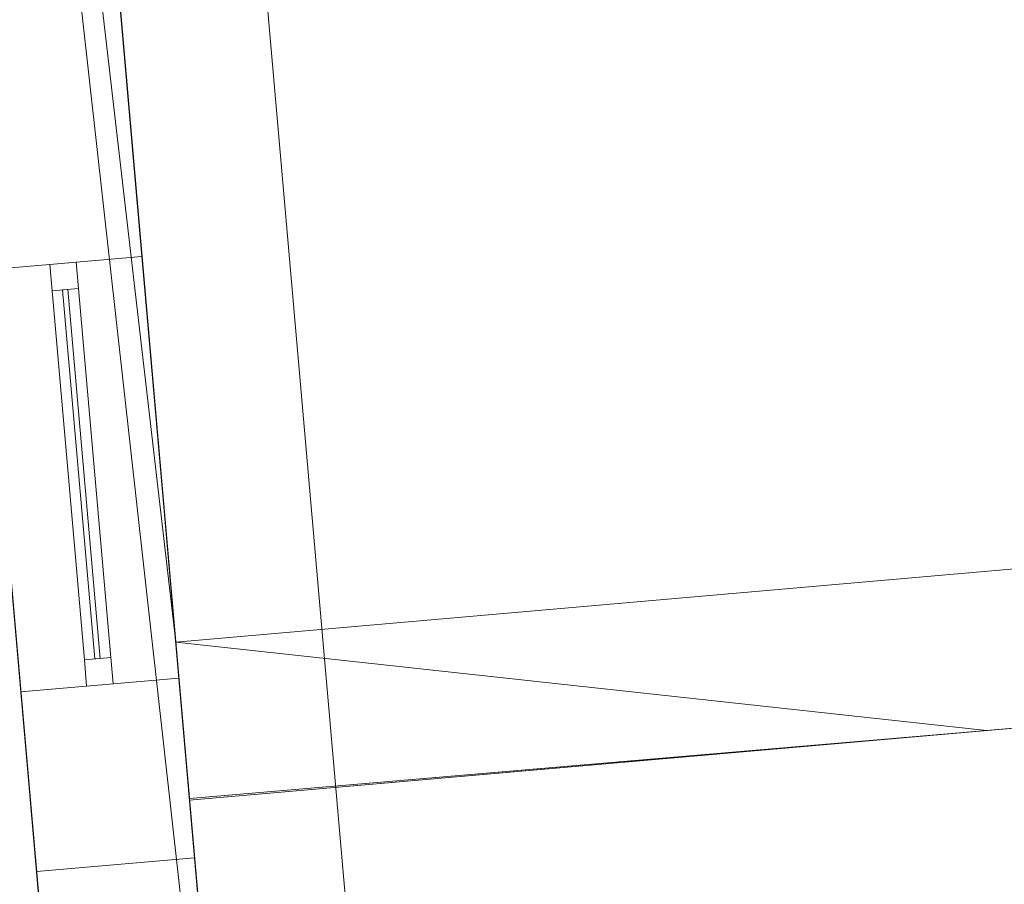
# Model space of a CAD drawing. Header units: millimetres. Extents: x -430348 to -225823, y -86243 to 5084.
# Tile 289 of 656: x -420274 to -418413, y -27237 to -25603. Entities that reach past the tile are written whole.
import ezdxf

# ---------------------------------------------------------------- set-up
doc = ezdxf.new("R2010")
doc.units = ezdxf.units.MM
for name, color, linetype, lineweight in [('A-GLAZ-CURT', 52, 'Continuous', 9), ('A-GLAZ-CWMG', 51, 'Continuous', 9), ('A-ROOF', 132, 'Continuous', 9), ('A-WALL', 113, 'Continuous', 9)]:
    doc.layers.add(name, color=color, linetype=linetype, lineweight=lineweight)

# ---------------------------------------------------------------- blocks, each defined once
blk = doc.blocks.new('System Panel - Glazed-389925-_3D_ Copy 1')
at = {"layer": 'A-GLAZ-CURT', "transparency": 33554471}
mesh = blk.add_polyface(dxfattribs=at)
corners = [(-350, 5), (-350, 5, 1000), (350, 5, 1000), (350, 5)]
mesh.append_faces([[corners[k] for k in face] for face in [(2, 3, 0, 1)]])
mesh = blk.add_polyface(dxfattribs=at)
corners = [(350, -5), (-350, -5), (-350, 5), (350, 5)]
mesh.append_faces([[corners[k] for k in face] for face in [(0, 1, 2, 3)]])
mesh = blk.add_polyface(dxfattribs=at)
corners = [(-350, -5, 1000), (350, -5, 1000), (350, 5, 1000), (-350, 5, 1000)]
mesh.append_faces([[corners[k] for k in face] for face in [(3, 0, 1, 2)]])
mesh = blk.add_polyface(dxfattribs=at)
corners = [(-350, -5), (-350, -5, 1000), (-350, 5, 1000), (-350, 5)]
mesh.append_faces([[corners[k] for k in face] for face in [(0, 1, 2, 3)]])
mesh = blk.add_polyface(dxfattribs=at)
corners = [(350, -5, 1000), (350, -5), (350, 5), (350, 5, 1000)]
mesh.append_faces([[corners[k] for k in face] for face in [(0, 1, 2, 3)]])
mesh = blk.add_polyface(dxfattribs=at)
corners = [(-350, -5), (350, -5), (350, -5, 1000), (-350, -5, 1000)]
mesh.append_faces([[corners[k] for k in face] for face in [(2, 3, 0, 1)]])
blk = doc.blocks.new('Rectangular Mullion - 50mm x 50mm-389654-_3D_ Copy 1')
at = {"layer": 'A-GLAZ-CWMG'}
mesh = blk.add_polyface(dxfattribs=at)
corners = [(0, 25), (-50, 25), (-50, -25), (0, -25)]
mesh.append_faces([[corners[k] for k in face] for face in [(2, 3, 0, 1)]])
mesh = blk.add_polyface(dxfattribs=at)
corners = [(0, 25, -1100), (0, -25, -1100), (-50, -25, -1100), (-50, 25, -1100)]
mesh.append_faces([[corners[k] for k in face] for face in [(0, 1, 2, 3)]])
mesh = blk.add_polyface(dxfattribs=at)
corners = [(-50, 25), (0, 25), (0, 25, -1100), (-50, 25, -1100)]
mesh.append_faces([[corners[k] for k in face] for face in [(3, 0, 1, 2)]])
mesh = blk.add_polyface(dxfattribs=at)
corners = [(-50, -25), (-50, 25), (-50, 25, -1100), (-50, -25, -1100)]
mesh.append_faces([[corners[k] for k in face] for face in [(0, 1, 2, 3)]])
mesh = blk.add_polyface(dxfattribs=at)
corners = [(0, 25), (0, -25), (0, -25, -1100), (0, 25, -1100)]
mesh.append_faces([[corners[k] for k in face] for face in [(0, 1, 2, 3)]])
mesh = blk.add_polyface(dxfattribs=at)
corners = [(0, -25), (-50, -25), (-50, -25, -1100), (0, -25, -1100)]
mesh.append_faces([[corners[k] for k in face] for face in [(3, 0, 1, 2)]])
blk = doc.blocks.new('Rectangular Mullion - 50mm x 50mm-279927-_3D_ Copy 1')
at = {"layer": 'A-GLAZ-CWMG'}
mesh = blk.add_polyface(dxfattribs=at)
corners = [(0, 25), (-50, 25), (-50, -25), (0, -25)]
mesh.append_faces([[corners[k] for k in face] for face in [(3, 0, 1, 2)]])
mesh = blk.add_polyface(dxfattribs=at)
corners = [(0, 25, -700), (0, -25, -700), (-50, -25, -700), (-50, 25, -700)]
mesh.append_faces([[corners[k] for k in face] for face in [(3, 0, 1, 2)]])
mesh = blk.add_polyface(dxfattribs=at)
corners = [(-50, 25), (0, 25), (0, 25, -700), (-50, 25, -700)]
mesh.append_faces([[corners[k] for k in face] for face in [(0, 1, 2, 3)]])
mesh = blk.add_polyface(dxfattribs=at)
corners = [(-50, -25), (-50, 25), (-50, 25, -700), (-50, -25, -700)]
mesh.append_faces([[corners[k] for k in face] for face in [(0, 1, 2, 3)]])
mesh = blk.add_polyface(dxfattribs=at)
corners = [(0, 25), (0, -25), (0, -25, -700), (0, 25, -700)]
mesh.append_faces([[corners[k] for k in face] for face in [(0, 1, 2, 3)]])
mesh = blk.add_polyface(dxfattribs=at)
corners = [(0, -25), (-50, -25), (-50, -25, -700), (0, -25, -700)]
mesh.append_faces([[corners[k] for k in face] for face in [(0, 1, 2, 3)]])
blk = doc.blocks.new('Rectangular Mullion - 50mm x 50mm-389655-_3D_ Copy 1')
at = {"layer": 'A-GLAZ-CWMG'}
mesh = blk.add_polyface(dxfattribs=at)
corners = [(0, 25), (-50, 25), (-50, -25), (0, -25)]
mesh.append_faces([[corners[k] for k in face] for face in [(2, 3, 0, 1)]])
mesh = blk.add_polyface(dxfattribs=at)
corners = [(0, 25, -1100), (0, -25, -1100), (-50, -25, -1100), (-50, 25, -1100)]
mesh.append_faces([[corners[k] for k in face] for face in [(0, 1, 2, 3)]])
mesh = blk.add_polyface(dxfattribs=at)
corners = [(-50, 25), (0, 25), (0, 25, -1100), (-50, 25, -1100)]
mesh.append_faces([[corners[k] for k in face] for face in [(3, 0, 1, 2)]])
mesh = blk.add_polyface(dxfattribs=at)
corners = [(-50, -25), (-50, 25), (-50, 25, -1100), (-50, -25, -1100)]
mesh.append_faces([[corners[k] for k in face] for face in [(0, 1, 2, 3)]])
mesh = blk.add_polyface(dxfattribs=at)
corners = [(0, 25), (0, -25), (0, -25, -1100), (0, 25, -1100)]
mesh.append_faces([[corners[k] for k in face] for face in [(0, 1, 2, 3)]])
mesh = blk.add_polyface(dxfattribs=at)
corners = [(0, -25), (-50, -25), (-50, -25, -1100), (0, -25, -1100)]
mesh.append_faces([[corners[k] for k in face] for face in [(3, 0, 1, 2)]])
blk = doc.blocks.new('Rectangular Mullion - 50mm x 50mm-279928-_3D_ Copy 1')
at = {"layer": 'A-GLAZ-CWMG'}
mesh = blk.add_polyface(dxfattribs=at)
corners = [(0, 25), (-50, 25), (-50, -25), (0, -25)]
mesh.append_faces([[corners[k] for k in face] for face in [(3, 0, 1, 2)]])
mesh = blk.add_polyface(dxfattribs=at)
corners = [(0, 25, -700), (0, -25, -700), (-50, -25, -700), (-50, 25, -700)]
mesh.append_faces([[corners[k] for k in face] for face in [(3, 0, 1, 2)]])
mesh = blk.add_polyface(dxfattribs=at)
corners = [(-50, 25), (0, 25), (0, 25, -700), (-50, 25, -700)]
mesh.append_faces([[corners[k] for k in face] for face in [(0, 1, 2, 3)]])
mesh = blk.add_polyface(dxfattribs=at)
corners = [(-50, -25), (-50, 25), (-50, 25, -700), (-50, -25, -700)]
mesh.append_faces([[corners[k] for k in face] for face in [(0, 1, 2, 3)]])
mesh = blk.add_polyface(dxfattribs=at)
corners = [(0, 25), (0, -25), (0, -25, -700), (0, 25, -700)]
mesh.append_faces([[corners[k] for k in face] for face in [(0, 1, 2, 3)]])
mesh = blk.add_polyface(dxfattribs=at)
corners = [(0, -25), (-50, -25), (-50, -25, -700), (0, -25, -700)]
mesh.append_faces([[corners[k] for k in face] for face in [(0, 1, 2, 3)]])

msp = doc.modelspace()

# ---------------------------------------------------------------- block references
at = {"layer": 'A-GLAZ-CURT', "transparency": 33554471, "rotation": 94.99999999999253}
msp.add_blockref('System Panel - Glazed-389925-_3D_ Copy 1', (-420157.1, -26461.6, 62347.9), dxfattribs=at)
at = {"layer": 'A-GLAZ-CWMG', "extrusion": (0, 0, -1), "rotation": 85.00000000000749}
msp.add_blockref('Rectangular Mullion - 50mm x 50mm-389655-_3D_ Copy 1', (420192, -26063.1, -62297.9), dxfattribs=at)
at = {"layer": 'A-GLAZ-CWMG', "extrusion": (-0.087156, 0.996195, 0), "rotation": 90}
msp.add_blockref('Rectangular Mullion - 50mm x 50mm-279927-_3D_ Copy 1', (420864.6, 63397.9, 10608.2), dxfattribs=at)
at = {"layer": 'A-GLAZ-CWMG', "extrusion": (0.087156, -0.996195, 0), "rotation": 270}
msp.add_blockref('Rectangular Mullion - 50mm x 50mm-279928-_3D_ Copy 1', (-420864.6, 62297.9, -9908.2), dxfattribs=at)
at = {"layer": 'A-GLAZ-CWMG', "rotation": 274.9999999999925}
msp.add_blockref('Rectangular Mullion - 50mm x 50mm-389654-_3D_ Copy 1', (-420122.3, -26860.1, 63397.9), dxfattribs=at)

# ---------------------------------------------------------------- meshes
at = {"layer": 'A-ROOF'}
mesh = msp.add_polyface(dxfattribs=at)
corners = [(-419952.9, -27074.8, 61843.5), (-420436, -21553.5, 61847.3), (-417406.8, -21314.6, 60860), (-416937.1, -26817.3, 60860)]
mesh.append_faces([[corners[k] for k in face] for face in [(2, 3, 0, 1)]])
mesh = msp.add_polyface(dxfattribs=at)
corners = [(-420436, -21553.5, 61952.4), (-419952.9, -27074.8, 61948.6), (-416937.1, -26817.3, 60965.1), (-417406.8, -21314.6, 60965.1)]
mesh.append_faces([[corners[k] for k in face] for face in [(1, 2, 3, 0)]])
mesh = msp.add_polyface(dxfattribs=at)
corners = [(-422208.1, -39960.5, 65933.7), (-423727.2, -21697.4, 65878.8), (-420169.5, -21416.8, 63380), (-418575, -39642.7, 63380), (-419150.1, -39693, 63784.3), (-421631.5, -39910.1, 65528.3), (-422097.2, -39950.8, 65855.7), (-422184, -39958.4, 65916.8)]
mesh.append_faces([[corners[k] for k in face] for face in [(4, 5, 2, 3)]], dxfattribs={"vtx1": -1})
mesh.append_faces([[corners[k] for k in face] for face in [(5, 6, 1, 2)]], dxfattribs={"vtx1": -1, "vtx3": -1})
mesh.append_faces([[corners[k] for k in face] for face in [(7, 0, 1, 6)]], dxfattribs={"vtx2": -1})
mesh = msp.add_polyface(dxfattribs=at)
corners = [(-423727.2, -21697.4, 66000.8), (-422208.1, -39960.5, 66055.7), (-422157.3, -39956.1, 66020), (-422097.2, -39950.8, 65977.8), (-419147.2, -39692.7, 63904.3), (-418575, -39642.7, 63502.1), (-420169.5, -21416.8, 63502.1), (-422983.4, -26109.2, 65751.2), (-423056.7, -25212.2, 65747.6), (-422158.4, -25141.4, 65116.7), (-422085.1, -26038.4, 65120.3), (-423086.6, -24008.5, 65695), (-423151.6, -23213.2, 65691.8), (-422321.3, -23147.7, 65108.7), (-422256.3, -23943, 65111.9)]
mesh.append_faces([[corners[k] for k in face] for face in [(14, 9, 6, 13)]], dxfattribs={"vtx0": -1, "vtx1": -1, "vtx2": -1})
mesh.append_faces([[corners[k] for k in face] for face in [(0, 8, 11, 12)]], dxfattribs={"vtx0": -1, "vtx1": -1, "vtx3": -1})
mesh.append_faces([[corners[k] for k in face] for face in [(9, 14, 11, 8), (13, 6, 0, 12)]], dxfattribs={"vtx0": -1, "vtx2": -1})
mesh.append_faces([[corners[k] for k in face] for face in [(10, 4, 5, 6), (7, 1, 2, 3)]], dxfattribs={"vtx0": -1, "vtx3": -1})
mesh.append_faces([[corners[k] for k in face] for face in [(9, 10, 6)]], dxfattribs={"vtx1": -1, "vtx2": -1})
mesh.append_faces([[corners[k] for k in face] for face in [(3, 4, 10, 7), (0, 1, 7, 8)]], dxfattribs={"vtx1": -1, "vtx3": -1})
mesh = msp.add_polyface(dxfattribs=at)
corners = [(-420169.5, -21416.8, 63502.1), (-418575, -39642.7, 63502.1), (-418575, -39642.7, 63500), (-418575, -39642.7, 63380), (-420169.5, -21416.8, 63380)]
mesh.append_faces([[corners[k] for k in face] for face in [(2, 0, 1)]], dxfattribs={"vtx0": -1})
mesh.append_faces([[corners[k] for k in face] for face in [(4, 0, 2, 3)]], dxfattribs={"vtx1": -1})
mesh = msp.add_polyface(dxfattribs=at)
corners = [(-419952.9, -27074.8, 61948.6), (-420436, -21553.5, 61952.4), (-420436, -21553.5, 61847.3), (-419952.9, -27074.8, 61843.5)]
mesh.append_faces([[corners[k] for k in face] for face in [(0, 1, 2, 3)]])
mesh = msp.add_polyface(dxfattribs=at)
corners = [(-416937.1, -26817.3, 60965.1), (-419952.9, -27074.8, 61948.6), (-419952.9, -27074.8, 61843.5), (-416937.1, -26817.3, 60860)]
mesh.append_faces([[corners[k] for k in face] for face in [(0, 1, 2, 3)]])
at = {"layer": 'A-WALL'}
mesh = msp.add_polyface(dxfattribs=at)
corners = [(-420929.8, -15908.6, 56190.2), (-420903.7, -16207.4, 56190.2), (-420436, -21553.5, 56190.2), (-420409.8, -21852.4, 56190.2), (-419978.8, -26779.1, 56190.2), (-419952.6, -27077.9, 56190.2), (-419819, -28605.3, 56190.2), (-419792.9, -28904.1, 56190.2), (-419505.3, -32191.6, 56190.2), (-419479.1, -32490.4, 56190.2), (-419362.3, -33825.3, 56190.2), (-419336.2, -34124.2, 56190.2), (-419217.6, -35479, 56190.2), (-419191.5, -35777.9, 56190.2), (-418872.5, -39424, 56190.2), (-418846.4, -39722.8, 56190.2), (-418625.4, -42248.2, 56190.2), (-418924.3, -42274.3, 56190.2), (-421202.5, -16233.6, 56190.2), (-421228.7, -15934.7, 56190.2)]
mesh.append_faces([[corners[k] for k in face] for face in [(7, 17, 18, 6)]], dxfattribs={"vtx0": -1, "vtx2": -1})
mesh.append_faces([[corners[k] for k in face] for face in [(17, 13, 14, 15), (17, 11, 12, 13), (18, 0, 1, 2), (18, 2, 3, 4), (17, 9, 10, 11), (17, 7, 8, 9), (18, 4, 5, 6)]], dxfattribs={"vtx0": -1, "vtx3": -1})
mesh.append_faces([[corners[k] for k in face] for face in [(19, 0, 18)]], dxfattribs={"vtx1": -1})
mesh.append_faces([[corners[k] for k in face] for face in [(15, 16, 17)]], dxfattribs={"vtx2": -1})
mesh = msp.add_polyface(dxfattribs=at)
corners = [(-418625.4, -42248.2, 56190.2), (-418846.4, -39722.8, 56190.2), (-418872.5, -39424, 56190.2), (-419191.5, -35777.9, 56190.2), (-419217.6, -35479, 56190.2), (-419336.2, -34124.2, 56190.2), (-419362.3, -33825.3, 56190.2), (-419479.1, -32490.4, 56190.2), (-419505.3, -32191.6, 56190.2), (-419792.9, -28904.1, 56190.2), (-419819, -28605.3, 56190.2), (-419952.6, -27077.9, 56190.2), (-419978.8, -26779.1, 56190.2), (-420409.8, -21852.4, 56190.2), (-420436, -21553.5, 56190.2), (-420903.7, -16207.4, 56190.2), (-420929.8, -15908.6, 56190.2), (-420929.8, -15908.6, 61100), (-420929.8, -15908.6, 63331), (-420446, -21438.6, 63331), (-420446, -21438.6, 63574.2), (-418851.3, -39666.8, 63574.2), (-418851.3, -39666.8, 63694.2), (-418625.4, -42248.2, 63694.2), (-418787.5, -40395.3, 62297.9), (-418787.5, -40395.3, 63397.9), (-418825.1, -39965.7, 63397.9), (-418825.1, -39965.7, 62297.9), (-418892.1, -39199.8, 62297.9), (-418892.1, -39199.8, 63397.9), (-418953.1, -38502.5, 63397.9), (-418953.1, -38502.5, 62297.9), (-419110, -36709.3, 62297.9), (-419110, -36709.3, 63397.9), (-419214.6, -35513.9, 63397.9), (-419214.6, -35513.9, 62297.9), (-419467.3, -32624.9, 62297.9), (-419467.3, -32624.9, 63397.9), (-419571.9, -31429.5, 63397.9), (-419571.9, -31429.5, 62297.9), (-419739.3, -29516.8, 62297.9), (-419739.3, -29516.8, 63397.9), (-419809, -28719.9, 63397.9), (-419809, -28719.9, 62297.9), (-419868.3, -28042.5, 62297.9), (-419868.3, -28042.5, 63397.9), (-419938, -27245.5, 63397.9), (-419938, -27245.5, 62297.9), (-419972.8, -26847, 62297.9), (-419972.8, -26847, 63397.9), (-420042.6, -26050.1, 63397.9), (-420042.6, -26050.1, 62297.9), (-420198.4, -24268.8, 62297.9), (-420198.4, -24268.8, 63397.9), (-420311.7, -22973.8, 63397.9), (-420311.7, -22973.8, 62297.9), (-420543.4, -20325.8, 61879.8), (-420543.4, -20325.8, 62979.8), (-420674.1, -18831.5, 62979.8), (-420674.1, -18831.5, 61879.8), (-420813.6, -17237.6, 61879.8), (-420813.6, -17237.6, 62979.8), (-420883.3, -16440.6, 62979.8), (-420883.3, -16440.6, 61879.8), (-419829.9, -28481.5, 61141.6), (-419943.2, -27186.4, 61141.6), (-419943.2, -27186.4, 58701.6), (-419829.9, -28481.5, 58701.6), (-418690.6, -41503.5, 58874.1), (-418690.6, -41503.5, 60755.6), (-418777.7, -40507.3, 60755.6), (-418777.7, -40507.3, 58874.1), (-419396.4, -33435.8, 59934.1), (-419396.4, -33435.8, 61034.1), (-419452.2, -32798.2, 61034.1), (-419452.2, -32798.2, 59934.1)]
mesh.append_faces([[corners[k] for k in face] for face in [(23, 25, 22), (28, 70, 31), (13, 66, 12), (49, 46, 48), (42, 20, 41)]], dxfattribs={"vtx0": -1, "vtx1": -1})
mesh.append_faces([[corners[k] for k in face] for face in [(64, 40, 39, 75)]], dxfattribs={"vtx0": -1, "vtx1": -1, "vtx2": -1, "vtx3": -1})
mesh.append_faces([[corners[k] for k in face] for face in [(27, 70, 28, 29), (38, 41, 20, 21), (64, 44, 43, 40), (20, 42, 45, 46), (20, 46, 49, 50), (19, 55, 56, 57)]], dxfattribs={"vtx0": -1, "vtx1": -1, "vtx3": -1})
mesh.append_faces([[corners[k] for k in face] for face in [(0, 68, 69, 23), (24, 69, 70, 27), (7, 75, 72, 6), (39, 40, 41, 38), (26, 21, 22, 25), (31, 32, 33, 30), (35, 36, 37, 34), (21, 37, 38), (44, 64, 65, 47), (63, 17, 18, 62), (58, 18, 19, 57), (13, 55, 52)]], dxfattribs={"vtx0": -1, "vtx2": -1})
mesh.append_faces([[corners[k] for k in face] for face in [(71, 2, 3, 32), (31, 70, 71, 32), (75, 7, 8, 67), (21, 29, 30, 33), (21, 33, 34, 37), (52, 65, 66, 13), (17, 63, 60, 59), (48, 46, 47, 65)]], dxfattribs={"vtx0": -1, "vtx2": -1, "vtx3": -1})
mesh.append_faces([[corners[k] for k in face] for face in [(71, 0, 1, 2), (67, 9, 10, 11)]], dxfattribs={"vtx0": -1, "vtx3": -1})
mesh.append_faces([[corners[k] for k in face] for face in [(71, 68, 0), (5, 6, 72, 4), (67, 64, 75), (8, 9, 67)]], dxfattribs={"vtx1": -1, "vtx2": -1})
mesh.append_faces([[corners[k] for k in face] for face in [(3, 4, 72, 32), (73, 74, 36, 35), (26, 27, 29, 21), (24, 25, 23, 69), (13, 14, 56, 55), (51, 48, 65, 52), (61, 62, 18, 58), (53, 54, 20, 50)]], dxfattribs={"vtx1": -1, "vtx2": -1, "vtx3": -1})
mesh.append_faces([[corners[k] for k in face] for face in [(74, 75, 39, 36), (72, 73, 35, 32), (66, 67, 11, 12), (42, 43, 44, 45), (14, 15, 59, 56), (58, 59, 60, 61), (50, 51, 52, 53), (19, 20, 54, 55)]], dxfattribs={"vtx1": -1, "vtx3": -1})
mesh.append_faces([[corners[k] for k in face] for face in [(15, 16, 17, 59)]], dxfattribs={"vtx2": -1, "vtx3": -1})
mesh = msp.add_polyface(dxfattribs=at)
corners = [(-421228.7, -15934.7, 56190.2), (-421202.5, -16233.6, 56190.2), (-418924.3, -42274.3, 56190.2), (-418924.3, -42274.3, 63904.3), (-419150.1, -39693, 63904.3), (-419150.1, -39693, 63784.3), (-419176.3, -39394.1, 63784.3), (-420745.1, -21462.2, 63784.3), (-420745.1, -21462.2, 63538.8), (-421202.5, -16233.6, 63538.8), (-421215.9, -16081.2, 63538.8), (-421228.7, -15934.7, 63439.6), (-419086.4, -40421.4, 63397.9), (-419086.4, -40421.4, 62297.9), (-419124, -39991.8, 62297.9), (-419124, -39991.8, 63397.9), (-419191, -39226, 63397.9), (-419191, -39226, 62297.9), (-419252, -38528.6, 62297.9), (-419252, -38528.6, 63397.9), (-419408.9, -36735.5, 63397.9), (-419408.9, -36735.5, 62297.9), (-419513.5, -35540.1, 62297.9), (-419513.5, -35540.1, 63397.9), (-419766.2, -32651.1, 63397.9), (-419766.2, -32651.1, 62297.9), (-419870.8, -31455.7, 62297.9), (-419870.8, -31455.7, 63397.9), (-420038.1, -29543, 63397.9), (-420038.1, -29543, 62297.9), (-420107.9, -28746, 62297.9), (-420107.9, -28746, 63397.9), (-420167.1, -28068.6, 63397.9), (-420167.1, -28068.6, 62297.9), (-420236.8, -27271.6, 62297.9), (-420236.8, -27271.6, 63397.9), (-420271.7, -26873.2, 63397.9), (-420271.7, -26873.2, 62297.9), (-420341.4, -26076.2, 62297.9), (-420341.4, -26076.2, 63397.9), (-420497.3, -24295, 63397.9), (-420497.3, -24295, 62297.9), (-420610.6, -22999.9, 62297.9), (-420610.6, -22999.9, 63397.9), (-420842.2, -20352, 62979.8), (-420842.2, -20352, 61879.8), (-420973, -18857.7, 61879.8), (-420973, -18857.7, 62979.8), (-421112.4, -17263.8, 62979.8), (-421112.4, -17263.8, 61879.8), (-421182.1, -16466.8, 61879.8), (-421182.1, -16466.8, 62979.8), (-420242, -27212.6, 61141.6), (-420128.7, -28507.6, 61141.6), (-420128.7, -28507.6, 58701.6), (-420242, -27212.6, 58701.6), (-418989.4, -41529.6, 60755.6), (-418989.4, -41529.6, 58874.1), (-419076.6, -40533.4, 58874.1), (-419076.6, -40533.4, 60755.6), (-419695.3, -33461.9, 61034.1), (-419695.3, -33461.9, 59934.1), (-419751, -32824.4, 59934.1), (-419751, -32824.4, 61034.1)]
mesh.append_faces([[corners[k] for k in face] for face in [(52, 41, 55), (17, 14, 16)]], dxfattribs={"vtx0": -1, "vtx1": -1})
mesh.append_faces([[corners[k] for k in face] for face in [(42, 45, 55, 41), (45, 42, 8, 44), (55, 45, 1), (38, 41, 52, 37), (53, 30, 33, 52), (34, 37, 52, 33), (25, 60, 22, 24), (58, 61, 2), (23, 6, 24), (15, 5, 16, 14)]], dxfattribs={"vtx0": -1, "vtx1": -1, "vtx2": -1})
mesh.append_faces([[corners[k] for k in face] for face in [(7, 36, 35, 32), (7, 32, 31, 28), (7, 40, 39, 36), (61, 58, 21, 22), (6, 28, 27, 24)]], dxfattribs={"vtx0": -1, "vtx1": -1, "vtx3": -1})
mesh.append_faces([[corners[k] for k in face] for face in [(50, 0, 1, 49), (49, 46, 47, 48), (37, 34, 35, 36), (33, 30, 31, 32), (41, 38, 39, 40), (8, 42, 43), (2, 57, 58), (6, 19, 16, 5), (12, 3, 4), (59, 13, 14)]], dxfattribs={"vtx0": -1, "vtx2": -1})
mesh.append_faces([[corners[k] for k in face] for face in [(1, 45, 46, 49), (9, 51, 48, 47), (13, 59, 56, 3), (6, 23, 20, 19)]], dxfattribs={"vtx0": -1, "vtx2": -1, "vtx3": -1})
mesh.append_faces([[corners[k] for k in face] for face in [(62, 63, 26), (60, 61, 22), (22, 23, 24), (12, 13, 3), (6, 7, 28)]], dxfattribs={"vtx1": -1, "vtx2": -1})
mesh.append_faces([[corners[k] for k in face] for face in [(53, 54, 62, 26), (61, 62, 54, 2), (29, 30, 53, 26), (58, 59, 18, 21), (17, 18, 59, 14)]], dxfattribs={"vtx1": -1, "vtx2": -1, "vtx3": -1})
mesh.append_faces([[corners[k] for k in face] for face in [(11, 0, 50, 51), (54, 55, 1, 2), (47, 44, 8, 9), (43, 40, 7, 8), (63, 60, 25, 26), (28, 29, 26, 27), (56, 57, 2, 3), (20, 21, 18, 19), (15, 12, 4, 5)]], dxfattribs={"vtx1": -1, "vtx3": -1})
mesh.append_faces([[corners[k] for k in face] for face in [(9, 10, 11, 51)]], dxfattribs={"vtx2": -1, "vtx3": -1})
mesh = msp.add_polyface(dxfattribs=at)
corners = [(-418851.3, -39666.8, 63574.2), (-420446, -21438.6, 63574.2), (-420745.1, -21462.2, 63784.3), (-419176.3, -39394.1, 63784.3), (-419150.1, -39693, 63784.3)]
mesh.append_faces([[corners[k] for k in face] for face in [(4, 0, 3)]], dxfattribs={"vtx1": -1})
mesh.append_faces([[corners[k] for k in face] for face in [(1, 2, 3, 0)]], dxfattribs={"vtx2": -1})
mesh = msp.add_polyface(dxfattribs=at)
corners = [(-419972.8, -26847, 63397.9), (-420271.7, -26873.2, 63397.9), (-420341.4, -26076.2, 63397.9), (-420042.6, -26050.1, 63397.9)]
mesh.append_faces([[corners[k] for k in face] for face in [(1, 2, 3, 0)]])
mesh = msp.add_polyface(dxfattribs=at)
corners = [(-420042.6, -26050.1, 63397.9), (-420341.4, -26076.2, 63397.9), (-420341.4, -26076.2, 62297.9), (-420042.6, -26050.1, 62297.9)]
mesh.append_faces([[corners[k] for k in face] for face in [(1, 2, 3, 0)]])
mesh = msp.add_polyface(dxfattribs=at)
corners = [(-420271.7, -26873.2, 62297.9), (-419972.8, -26847, 62297.9), (-420042.6, -26050.1, 62297.9), (-420341.4, -26076.2, 62297.9)]
mesh.append_faces([[corners[k] for k in face] for face in [(3, 0, 1, 2)]])
mesh = msp.add_polyface(dxfattribs=at)
corners = [(-419978.8, -26779.1, 56190.2), (-419978.8, -26779.1, 61843.7), (-417542.9, -26566, 61049.2), (-417244, -26539.8, 60951.7), (-417244, -26539.8, 56190.2), (-417542.9, -26566, 56190.2)]
mesh.append_faces([[corners[k] for k in face] for face in [(3, 4, 5, 2), (0, 1, 2, 5)]], dxfattribs={"vtx2": -1})
mesh = msp.add_polyface(dxfattribs=at)
corners = [(-417217.9, -26838.7, 56190.2), (-419952.6, -27077.9, 56190.2), (-419978.8, -26779.1, 56190.2), (-417542.9, -26566, 56190.2), (-417244, -26539.8, 56190.2)]
mesh.append_faces([[corners[k] for k in face] for face in [(3, 0, 1, 2)]], dxfattribs={"vtx0": -1})
mesh.append_faces([[corners[k] for k in face] for face in [(3, 4, 0)]], dxfattribs={"vtx2": -1})
mesh = msp.add_polyface(dxfattribs=at)
corners = [(-418446, -26946.1, 61352.1), (-417217.9, -26838.7, 60951.5), (-417244, -26539.8, 60951.7), (-417542.9, -26566, 61049.2), (-419978.8, -26779.1, 61843.7), (-419952.9, -27074.8, 61843.5)]
mesh.append_faces([[corners[k] for k in face] for face in [(2, 3, 1)]], dxfattribs={"vtx1": -1})
mesh.append_faces([[corners[k] for k in face] for face in [(0, 1, 3, 4)]], dxfattribs={"vtx1": -1, "vtx3": -1})
mesh.append_faces([[corners[k] for k in face] for face in [(4, 5, 0)]], dxfattribs={"vtx2": -1})
mesh = msp.add_polyface(dxfattribs=at)
corners = [(-419952.6, -27077.9, 56190.2), (-419952.6, -27077.9, 60263.5), (-419952.9, -27074.8, 60263.5), (-419952.9, -27074.8, 61843.5), (-419978.8, -26779.1, 61843.7), (-419978.8, -26779.1, 56190.2)]
mesh.append_faces([[corners[k] for k in face] for face in [(4, 5, 2, 3)]], dxfattribs={"vtx1": -1})
mesh.append_faces([[corners[k] for k in face] for face in [(0, 1, 2, 5)]], dxfattribs={"vtx2": -1})
mesh = msp.add_polyface(dxfattribs=at)
corners = [(-419972.8, -26847, 62297.9), (-420271.7, -26873.2, 62297.9), (-420271.7, -26873.2, 63397.9), (-419972.8, -26847, 63397.9)]
mesh.append_faces([[corners[k] for k in face] for face in [(1, 2, 3, 0)]])
mesh = msp.add_polyface(dxfattribs=at)
corners = [(-419952.6, -27077.9, 56190.2), (-417217.9, -26838.7, 56190.2), (-417217.9, -26838.7, 60951.5), (-418446, -26946.1, 61352.1), (-418446, -26946.1, 60263.5), (-419952.6, -27077.9, 60263.5)]
mesh.append_faces([[corners[k] for k in face] for face in [(2, 3, 4, 1)]], dxfattribs={"vtx2": -1})
mesh.append_faces([[corners[k] for k in face] for face in [(4, 5, 0, 1)]], dxfattribs={"vtx3": -1})
mesh = msp.add_polyface(dxfattribs=at)
corners = [(-419952.6, -27077.9, 60263.5), (-418446, -26946.1, 60263.5), (-419952.9, -27074.8, 60263.5)]
mesh.append_faces([[corners[k] for k in face] for face in [(1, 2, 0)]])
mesh = msp.add_polyface(dxfattribs=at)
corners = [(-419952.9, -27074.8, 60263.5), (-418446, -26946.1, 60263.5), (-418446, -26946.1, 61352.1), (-419952.9, -27074.8, 61843.5)]
mesh.append_faces([[corners[k] for k in face] for face in [(2, 3, 0, 1)]])
mesh = msp.add_polyface(dxfattribs=at)
corners = [(-419829.9, -28481.5, 61141.6), (-420128.7, -28507.6, 61141.6), (-420242, -27212.6, 61141.6), (-419943.2, -27186.4, 61141.6)]
mesh.append_faces([[corners[k] for k in face] for face in [(1, 2, 3, 0)]])
mesh = msp.add_polyface(dxfattribs=at)
corners = [(-419943.2, -27186.4, 61141.6), (-420242, -27212.6, 61141.6), (-420242, -27212.6, 58701.6), (-419943.2, -27186.4, 58701.6)]
mesh.append_faces([[corners[k] for k in face] for face in [(1, 2, 3, 0)]])
mesh = msp.add_polyface(dxfattribs=at)
corners = [(-419943.2, -27186.4, 58701.6), (-420242, -27212.6, 58701.6), (-420128.7, -28507.6, 58701.6), (-419829.9, -28481.5, 58701.6)]
mesh.append_faces([[corners[k] for k in face] for face in [(1, 2, 3, 0)]])

doc.saveas('drawing.dxf')
